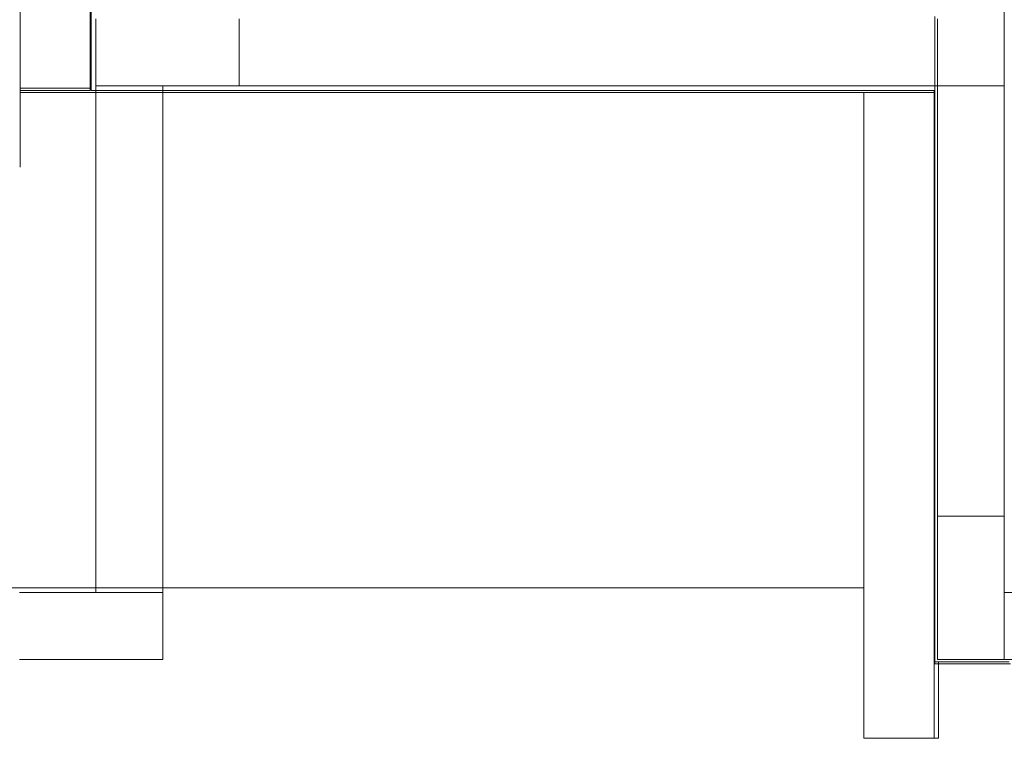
# Model space of a CAD drawing. Header units: millimetres. Extents: x -16331 to -10174, y -4135 to -3584.
# Tile 355 of 456: x -10264 to -10260, y -3940 to -3937. Entities that reach past the tile are written whole.
import ezdxf

# ---------------------------------------------------------------- set-up
doc = ezdxf.new("R2010")
doc.units = ezdxf.units.MM
for name, color, linetype, lineweight in [('IFC-IfcBuildingElementProxy-Contorno', 250, 'Continuous', 5), ('IFC-IfcRoof-Contorno', 250, 'Continuous', 5), ('IFC-IfcWallStandardCase-Contorno', 250, 'Continuous', 5), ('IFC-Laje-Contorno', 134, 'Continuous', 5), ('IFC-Pilar-Contorno', 83, 'Continuous', 5), ('IFC-Viga-Contorno', 66, 'Continuous', 5)]:
    doc.layers.add(name, color=color, linetype=linetype, lineweight=lineweight)

msp = doc.modelspace()

# ---------------------------------------------------------------- linework, layer by layer
at = {"layer": 'IFC-IfcBuildingElementProxy-Contorno', "lineweight": 5}
for p, q in [((-10263.7231, -3931.9586), (-10263.7231, -3937.4074)), ((-10264.0163, -3936.0935), (-10264.0163, -3937.2149)), ((-10263.7231, -3937.2149), (-10263.7231, -3936.0935)), ((-10264.0163, -3937.2149), (-10264.0163, -3937.3973)), ((-10263.7231, -3937.3973), (-10263.7231, -3937.2149)), ((-10264.0163, -3937.3973), (-10264.0163, -3937.4074)), ((-10264.0163, -3937.4074), (-10263.7231, -3937.4074)), ((-10263.7231, -3937.3973), (-10264.0157, -3937.3973)), ((-10264.0157, -3937.3973), (-10264.0157, -3937.4001)), ((-10264.0157, -3937.4001), (-10264.0157, -3937.4074)), ((-10264.0157, -3937.4074), (-10264.0157, -3937.4154)), ((-10260.4863, -3937.4154), (-10264.0157, -3937.4154)), ((-10264.0157, -3937.4154), (-10264.0157, -3937.7131)), ((-10264.0157, -3937.4154), (-10263.7191, -3937.4154)), ((-10263.7191, -3937.3973), (-10263.7231, -3937.3973)), ((-10263.7191, -3937.4154), (-10260.4863, -3937.4154)), ((-10260.4863, -3937.4154), (-10260.4863, -3937.7284)), ((-10260.1931, -3937.4154), (-10260.4863, -3937.4154)), ((-10260.4863, -3937.4154), (-10260.1931, -3937.4154)), ((-10260.1931, -3937.4074), (-10260.1931, -3939.4876)), ((-10260.1931, -3937.7284), (-10260.1931, -3937.4154)), ((-10260.1931, -3937.4154), (-10260.1891, -3937.4154)), ((-10260.1891, -3937.4154), (-10260.1891, -3937.4074)), ((-10264.0157, -3937.7131), (-10264.0157, -3937.7284)), ((-10260.4863, -3937.7284), (-10260.4863, -3939.4727)), ((-10260.1931, -3939.4876), (-10260.1931, -3937.7284)), ((-10260.4863, -3939.4727), (-10260.4863, -3939.4876)), ((-10260.4863, -3939.4876), (-10260.4863, -3940.1174)), ((-10260.1931, -3939.4876), (-10260.1931, -3939.7976)), ((-10260.1931, -3940.1174), (-10260.1931, -3939.4876)), ((-10260.1931, -3939.7976), (-10260.1931, -3939.8056)), ((-10260.1931, -3939.8056), (-10260.1931, -3940.1174)), ((-10260.1891, -3939.7976), (-10260.1891, -3939.8056)), ((-10260.1891, -3939.8056), (-10259.8791, -3939.8056)), ((-10259.8738, -3939.8056), (-10260.1891, -3939.8056)), ((-10260.1749, -3939.8056), (-10260.1749, -3939.7976)), ((-10260.1749, -3940.1174), (-10260.1749, -3939.8056)), ((-10260.4863, -3940.1174), (-10260.1931, -3940.1174)), ((-10260.1931, -3940.1174), (-10260.1891, -3940.1174)), ((-10260.1891, -3940.1174), (-10260.1778, -3940.1174)), ((-10260.1778, -3940.1174), (-10260.1749, -3940.1174))]:
    msp.add_line(p, q, dxfattribs=at)
at = {"layer": 'IFC-IfcRoof-Contorno', "lineweight": 5}
for p, q in [((-10263.7191, -3937.4074), (-10263.7191, -3931.6376)), ((-10268.5191, -3939.4876), (-10264.0157, -3939.4876)), ((-10260.4863, -3939.4876), (-10268.5191, -3939.4876)), ((-10264.0157, -3939.4876), (-10263.7191, -3939.4876)), ((-10263.7191, -3939.4876), (-10260.4863, -3939.4876))]:
    msp.add_line(p, q, dxfattribs=at)
at = {"layer": 'IFC-IfcWallStandardCase-Contorno', "lineweight": 5}
for p, q in [((-10263.7191, -3937.0976), (-10263.7191, -3937.114)), ((-10263.7191, -3937.114), (-10263.7191, -3937.3973)), ((-10260.1891, -3937.1467), (-10260.1891, -3937.0974)), ((-10260.1891, -3937.0974), (-10260.1891, -3937.3973)), ((-10260.1891, -3937.3973), (-10260.1891, -3937.1467)), ((-10263.7191, -3937.3973), (-10263.7191, -3937.4074)), ((-10263.7191, -3937.4074), (-10260.7499, -3937.4074)), ((-10260.7499, -3937.4074), (-10260.4863, -3937.4074)), ((-10260.4863, -3937.4074), (-10260.1931, -3937.4074)), ((-10260.1931, -3937.4074), (-10260.1891, -3937.4074)), ((-10260.1891, -3937.4074), (-10260.1891, -3937.3973)), ((-10260.1891, -3937.3973), (-10260.1891, -3937.4074)), ((-10260.1891, -3937.4074), (-10260.1891, -3937.4154)), ((-10260.1891, -3937.4154), (-10260.1891, -3937.7434)), ((-10260.1891, -3937.7434), (-10260.1891, -3939.4727)), ((-10260.1891, -3939.4727), (-10260.1891, -3939.4876)), ((-10260.1891, -3939.4876), (-10260.1891, -3939.6931)), ((-10260.1891, -3939.6931), (-10260.1891, -3939.7471)), ((-10260.1891, -3939.7471), (-10260.1891, -3939.7976)), ((-10260.1891, -3939.7976), (-10260.1749, -3939.7976)), ((-10260.1749, -3939.7976), (-10260.0839, -3939.7976)), ((-10260.0839, -3939.7976), (-10259.8791, -3939.7976))]:
    msp.add_line(p, q, dxfattribs=at)
at = {"layer": 'IFC-Laje-Contorno', "lineweight": 5}
for p, q in [((-10263.6991, -3937.3874), (-10263.6991, -3937.1074)), ((-10263.6991, -3939.5076), (-10263.6991, -3937.3874)), ((-10263.4191, -3937.3874), (-10263.4191, -3939.5076)), ((-10263.0991, -3937.3874), (-10263.4191, -3937.3874)), ((-10260.1791, -3937.3874), (-10263.0991, -3937.3874)), ((-10260.1791, -3939.1876), (-10260.1791, -3937.3874)), ((-10260.1791, -3939.5076), (-10260.1791, -3939.1876)), ((-10264.0191, -3939.5076), (-10263.6991, -3939.5076)), ((-10263.4191, -3939.5076), (-10263.4191, -3939.7876)), ((-10260.1791, -3939.7876), (-10260.1791, -3939.5076)), ((-10263.4191, -3939.7876), (-10264.0191, -3939.7876)), ((-10259.8991, -3939.7876), (-10260.1791, -3939.7876)), ((-10255.3789, -3939.7876), (-10259.8991, -3939.7876))]:
    msp.add_line(p, q, dxfattribs=at)
at = {"layer": 'IFC-Pilar-Contorno', "lineweight": 5}
for p, q in [((-10259.8991, -3937.1474), (-10259.8991, -3936.7874)), ((-10263.6991, -3937.1074), (-10263.6991, -3937.2194)), ((-10263.0991, -3937.2754), (-10263.0991, -3937.1074)), ((-10260.1791, -3937.1074), (-10260.1791, -3937.3874)), ((-10259.8991, -3937.3874), (-10259.8991, -3937.1474)), ((-10263.6991, -3937.2194), (-10263.6991, -3937.3874)), ((-10263.0991, -3937.3874), (-10263.0991, -3937.2754)), ((-10263.6991, -3937.3874), (-10263.4591, -3937.3874)), ((-10263.4591, -3937.3874), (-10263.4191, -3937.3874)), ((-10263.4191, -3937.3874), (-10263.0991, -3937.3874)), ((-10260.1791, -3937.3874), (-10260.0671, -3937.3874)), ((-10260.0671, -3937.3874), (-10259.8991, -3937.3874)), ((-10260.1791, -3939.1876), (-10260.1791, -3939.4276)), ((-10260.0111, -3939.1876), (-10260.1791, -3939.1876)), ((-10259.8991, -3939.1876), (-10260.0111, -3939.1876)), ((-10259.8991, -3939.5076), (-10259.8991, -3939.1876)), ((-10260.1791, -3939.4276), (-10260.1791, -3939.5076)), ((-10263.6991, -3939.5076), (-10264.0191, -3939.5076)), ((-10263.4191, -3939.5076), (-10263.6991, -3939.5076)), ((-10263.4191, -3939.7876), (-10263.4191, -3939.5076)), ((-10260.1791, -3939.5076), (-10260.1791, -3939.7876)), ((-10259.8991, -3939.5476), (-10259.8991, -3939.5076)), ((-10259.8991, -3939.7876), (-10259.8991, -3939.5476)), ((-10264.0191, -3939.7876), (-10263.6991, -3939.7876)), ((-10263.6991, -3939.7876), (-10263.4191, -3939.7876)), ((-10260.1791, -3939.7876), (-10260.0671, -3939.7876)), ((-10260.0671, -3939.7876), (-10259.8991, -3939.7876))]:
    msp.add_line(p, q, dxfattribs=at)
at = {"layer": 'IFC-Viga-Contorno', "lineweight": 5}
for p, q in [((-10260.1791, -3937.3874), (-10260.1791, -3937.1074)), ((-10263.4191, -3937.3874), (-10263.6991, -3937.3874)), ((-10263.6991, -3937.3874), (-10263.6991, -3939.5076)), ((-10263.4191, -3939.5076), (-10263.4191, -3937.3874)), ((-10263.0991, -3937.3874), (-10260.1791, -3937.3874)), ((-10260.1791, -3937.3874), (-10260.1791, -3939.1876)), ((-10259.8991, -3937.3874), (-10260.1791, -3937.3874)), ((-10259.8991, -3939.1876), (-10259.8991, -3937.3874)), ((-10263.6991, -3939.5076), (-10263.4191, -3939.5076)), ((-10259.8991, -3939.5076), (-10259.8991, -3939.7876)), ((-10255.3789, -3939.5076), (-10259.8991, -3939.5076)), ((-10259.8991, -3939.7876), (-10255.3789, -3939.7876))]:
    msp.add_line(p, q, dxfattribs=at)

doc.saveas('drawing.dxf')
